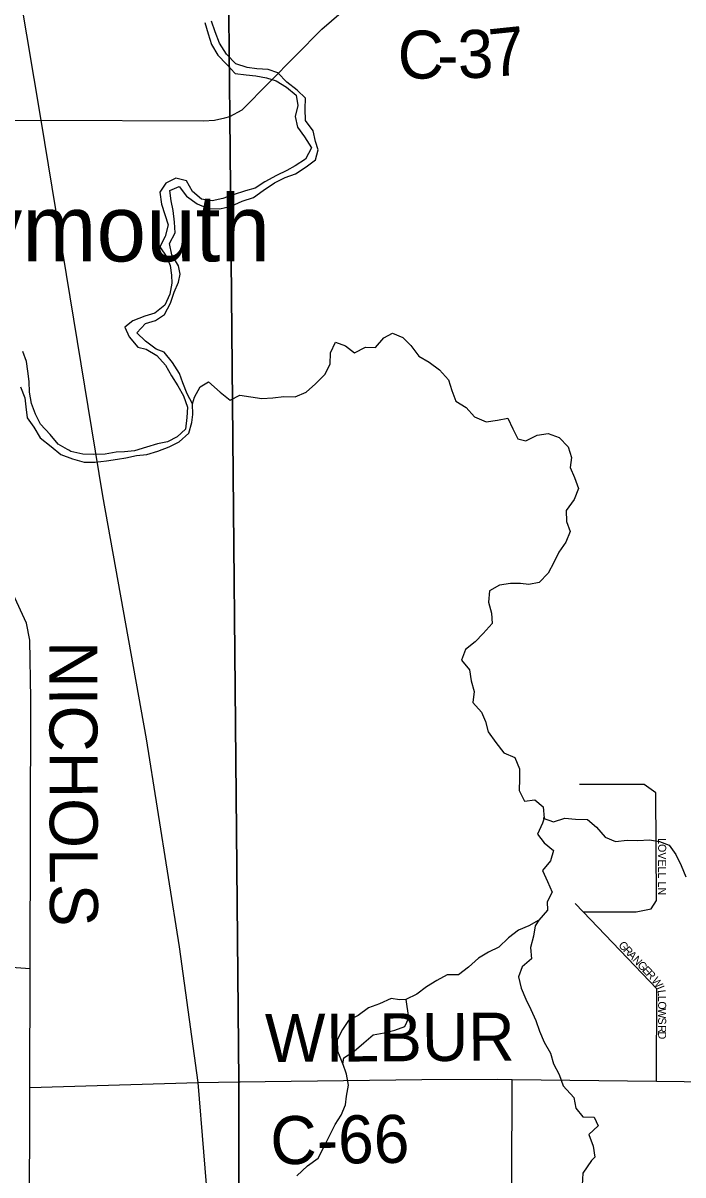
# Model space of a CAD drawing. Extents: x 1985906 to 2277390, y 930619 to 1324581.
# Drawn here: x 2164130 to 2168256, y 1154616 to 1161815 of the extents above; entities that cross this region are included whole.
import ezdxf

# ---------------------------------------------------------------- set-up
doc = ezdxf.new("R2010")
doc.units = 0
for name, color, linetype in [('GM_X_County_Road', 7, 'Continuous'), ('GM_X_County_Road_Text', 7, 'Continuous'), ('GM_X_Interstate_Route', 7, 'Continuous'), ('GM_X_Minor_Lake', 7, 'Continuous'), ('GM_X_Minor_River', 7, 'Continuous'), ('GM_X_Township', 7, 'Continuous'), ('GM_X_Township_Subdivision', 7, 'Continuous'), ('GM_X_Township_Subdivision_Text', 7, 'Continuous'), ('GM_X_Unincorporated_Text', 7, 'Continuous')]:
    doc.layers.add(name, color=color, linetype=linetype)

msp = doc.modelspace()

# ---------------------------------------------------------------- linework, layer by layer
at = {"layer": 'GM_X_County_Road'}
for points in [[(2165390.9, 1161223.2), (2165422.6, 1161230.6), (2165500.2, 1161273.1), (2165669.9, 1161442.2), (2165997.2, 1161775.9), (2166119, 1161880.5), (2166218.9, 1161940.9), (2166316.8, 1161975.2), (2166418.8, 1161989.6), (2166899.1, 1161986.9), (2167067.2, 1161989.4), (2167343.2, 1162044.3), (2167547.1, 1162121), (2167812.9, 1162246), (2167924.8, 1162300.5), (2168022.9, 1162308.8), (2168931.3, 1162329.3), (2170798.3, 1162338.5), (2172821.3, 1162362.2), (2173711.4, 1162372.2), (2173731.2, 1162372.4)], [(2162915.1, 1161191.9), (2163393.3, 1161201.3), (2164242.5, 1161207.5), (2165258.3, 1161202.5), (2165327.7, 1161208.4), (2165390.9, 1161223.2)], [(2164774.3, 1150364), (2164251.1, 1153165.7), (2164190.2, 1153502.4), (2164178, 1153564.5), (2164175.6, 1153704.9), (2164170.1, 1154268.3), (2164171.8, 1155162.6), (2164174.1, 1155906.9), (2164179.4, 1157590.7), (2164172.4, 1157957.6), (2164152.1, 1158063.8), (2163993.1, 1158408.1), (2163936.7, 1158514.3), (2163902.6, 1158554.3), (2163681.9, 1158776.2), (2163023.8, 1159435.9), (2162893.4, 1159559.9), (2162644.8, 1159755.7), (2162608.6, 1159791.6), (2162578.5, 1159841.7), (2162566.3, 1159921.8), (2162552.7, 1160487.1)], [(2164171.8, 1155162.6), (2165225.3, 1155193.1), (2165479.2, 1155198), (2165487, 1155198.1)], [(2165487, 1155198.1), (2165644.1, 1155200.1)], [(2165644.1, 1155200.1), (2166624, 1155212.7), (2167098.3, 1155214), (2167188.5, 1155212.9), (2168091.1, 1155201.9), (2170679.3, 1155170.8)]]:
    msp.add_lwpolyline(points, dxfattribs=at)
at = {"layer": 'GM_X_Interstate_Route'}
msp.add_lwpolyline([(2165255.5, 1151731.9), (2165317.3, 1152662.3), (2165319.1, 1152689.2), (2165331.2, 1153491.5), (2165296, 1154328.5), (2165225.3, 1155193.1), (2165109.1, 1156042.5), (2164902.5, 1157342.4), (2164629.2, 1158860.1), (2164242.5, 1161207.5), (2163930.7, 1163058), (2163900.1, 1163249.1), (2163747.3, 1164202.4)], dxfattribs=at)
at = {"layer": 'GM_X_Minor_Lake'}
for points in [[(2166525.2, 1155711.9), (2166483.9, 1155711.2), (2166431.9, 1155718.3), (2166358.6, 1155685), (2166289.1, 1155659.7), (2166226, 1155612.5), (2166164.7, 1155581.4), (2166127.7, 1155524.6), (2166094.9, 1155460), (2166096.1, 1155389.9), (2166128.8, 1155308.1)], [(2166523.9, 1155711.9), (2166483.9, 1155711.2), (2166431.9, 1155718.3), (2166358.6, 1155685), (2166289.1, 1155659.7), (2166226, 1155612.5), (2166164.7, 1155581.4), (2166127.7, 1155524.6), (2166094.9, 1155460), (2166096.1, 1155389.9), (2166127.4, 1155311.8)], [(2166128.8, 1155308.1), (2166134.8, 1155348.5), (2166200, 1155389.7), (2166261, 1155442.8), (2166320, 1155492), (2166387.7, 1155505.2), (2166455.3, 1155520.4), (2166516.8, 1155543.5), (2166541.8, 1155598), (2166525.2, 1155711.9)], [(2166129.4, 1155312.3), (2166134.8, 1155348.5), (2166200, 1155389.7), (2166261, 1155442.8), (2166320, 1155492), (2166387.7, 1155505.2), (2166455.3, 1155520.4), (2166516.8, 1155543.5), (2166541.8, 1155598), (2166525.2, 1155712)]]:
    msp.add_lwpolyline(points, dxfattribs=at)
at = {"layer": 'GM_X_Minor_River'}
for points in [[(2165265.8, 1161817.8), (2165287.1, 1161746.1), (2165308.2, 1161680.3), (2165347.3, 1161612.9), (2165402.2, 1161557.8), (2165457.2, 1161498.7), (2165525.3, 1161489.9), (2165585.3, 1161484.9), (2165651.4, 1161472), (2165713.7, 1161453.1), (2165778.3, 1161414.2), (2165837.1, 1161363.1), (2165848.2, 1161299.2), (2165831.4, 1161230.8), (2165846.6, 1161163), (2165889.6, 1161103.6), (2165932.8, 1161034.3), (2165896.1, 1160963.5)], [(2165958, 1160960.6), (2165974.9, 1161023), (2165958, 1161074.8), (2165944.9, 1161140.6), (2165895.8, 1161205.9), (2165894.5, 1161278), (2165895.3, 1161344.1), (2165844.5, 1161395.3), (2165779.7, 1161444.2), (2165722.8, 1161503.3), (2165662.5, 1161524.3), (2165592.5, 1161529.1), (2165530.4, 1161536), (2165460.1, 1161558.8), (2165403.1, 1161619.9), (2165358, 1161689.2), (2165330.8, 1161758.9), (2165307.6, 1161826.6)], [(2164113.6, 1159542), (2164140.8, 1159472.4), (2164147.8, 1159416.4), (2164157, 1159348.5), (2164197.9, 1159289.1), (2164237.1, 1159221.7), (2164305.9, 1159168.8), (2164366.7, 1159117.8), (2164439.1, 1159091), (2164511.4, 1159070.2), (2164581.3, 1159069.5), (2164651, 1159078.7), (2164720.8, 1159089.9), (2164772.6, 1159096.9), (2164840.2, 1159112.1), (2164904, 1159119.2), (2164973.6, 1159138.5), (2165043, 1159165.7), (2165106.3, 1159196.9), (2165167.3, 1159252), (2165186.1, 1159318.5), (2165191.2, 1159368.6), (2165190, 1159434.7), (2165156.9, 1159498.2), (2165129.8, 1159565.9), (2165108.8, 1159625.6), (2165065.6, 1159693), (2165012.6, 1159758.1), (2164962.3, 1159777.3), (2164895.5, 1159826.2), (2164840.7, 1159879.3), (2164895.6, 1159936.4), (2164959.1, 1159955.5), (2165014.4, 1159992.5), (2165053.1, 1160063.3), (2165075.9, 1160131.8), (2165102.7, 1160194.4), (2165111.8, 1160244.6), (2165102.9, 1160296.6), (2165059.8, 1160365.9), (2165046.5, 1160437.8), (2165081.3, 1160504.5), (2165078.1, 1160570.6), (2165068.9, 1160642.5), (2165055.8, 1160704.4), (2165048.7, 1160768.4), (2165106.1, 1160793.4), (2165151.2, 1160732.1), (2165217.9, 1160685.2), (2165288.3, 1160656.4), (2165360.3, 1160653.6), (2165431.9, 1160670.9), (2165501.2, 1160702.2), (2165570.7, 1160723.4), (2165631.9, 1160768.6), (2165702.9, 1160815.9), (2165768.3, 1160849.1), (2165833.8, 1160872.3), (2165900.9, 1160915.5), (2165958, 1160960.6)], [(2165896.1, 1160963.5), (2165830.9, 1160922.3), (2165779.5, 1160893.4), (2165714.1, 1160862.2), (2165642.9, 1160822.9), (2165581.7, 1160783.7), (2165522, 1160766.7), (2165444.6, 1160741.3), (2165379.1, 1160718.1), (2165313.5, 1160702.9), (2165245.4, 1160713.7), (2165190.6, 1160762.8), (2165151.5, 1160828.3), (2165085.3, 1160845.1), (2165021.9, 1160814), (2164985, 1160757.2), (2164996.2, 1160683.3), (2165017.4, 1160617.6), (2165036.5, 1160553.8), (2165017.8, 1160481.4), (2164985, 1160416.7), (2165030.1, 1160351.4), (2165050.9, 1160299.7), (2165058, 1160239.7), (2165060.9, 1160189.7), (2165048.1, 1160119.3), (2165017.4, 1160050.7), (2164954.3, 1160001.5), (2164890.8, 1159982.4), (2164817.4, 1159953), (2164766.1, 1159914.1), (2164793.2, 1159854.4), (2164848.2, 1159789.3), (2164900.4, 1159776.2), (2164967, 1159737.3), (2165020, 1159676.1), (2165059.1, 1159610.7), (2165098.2, 1159547.3), (2165133.2, 1159485.8), (2165158.4, 1159414.1), (2165153.6, 1159349.9), (2165144.9, 1159275.7), (2165093.8, 1159228.7), (2165032.4, 1159197.6), (2164970.7, 1159184.5), (2164901.2, 1159165.2), (2164827.7, 1159141.9), (2164763.9, 1159134.8), (2164712, 1159133.9), (2164644.3, 1159120.7), (2164572.4, 1159119.4), (2164504.5, 1159120.2), (2164428.3, 1159136.9), (2164415.6, 1159145.4), (2164408.1, 1159150.6), (2164349.6, 1159183.6), (2164300.6, 1159242.8), (2164239.6, 1159307.9), (2164208.5, 1159371.4), (2164183.4, 1159437.1), (2164170.1, 1159507), (2164168.9, 1159575.1), (2164159.8, 1159639), (2164150.8, 1159698.9), (2164129.7, 1159762.7)], [(2165190, 1159434.7), (2165201.3, 1159477), (2165238.1, 1159541.7), (2165289.5, 1159572.7), (2165362.5, 1159507.9), (2165425.3, 1159456.9), (2165486.6, 1159490), (2165622.8, 1159468.4), (2165692.7, 1159471.6), (2165760.4, 1159480.8), (2165832.4, 1159478.1), (2165899.8, 1159507.3), (2165958.8, 1159560.4), (2166017.7, 1159617.5), (2166050.5, 1159682.2), (2166053.2, 1159754.4), (2166084, 1159821), (2166146.3, 1159798.1), (2166203, 1159753), (2166270.3, 1159788.2), (2166334.2, 1159787.3), (2166385.1, 1159848.3), (2166440.5, 1159877.3), (2166504.9, 1159850.4), (2166553.7, 1159799.2), (2166604.8, 1159732), (2166669.4, 1159695.1), (2166734.1, 1159648.1), (2166789.2, 1159585), (2166810.3, 1159519.2), (2166835.5, 1159451.6), (2166900.1, 1159412.6), (2166953, 1159353.5), (2167025.5, 1159322.7), (2167097.2, 1159334), (2167160.9, 1159345.1), (2167192, 1159279.6), (2167223.1, 1159216), (2167273.2, 1159204.8), (2167344.5, 1159240.1), (2167412.3, 1159249.3), (2167482.6, 1159224.5), (2167537.6, 1159165.4), (2167558.7, 1159099.7), (2167551.8, 1159037.5), (2167578.9, 1158973.8), (2167602, 1158906.1), (2167575.3, 1158837.5), (2167526.6, 1158768.6), (2167527.8, 1158700.5), (2167550.9, 1158636.8), (2167524.1, 1158570.2), (2167479.3, 1158507.3), (2167448.4, 1158442.7), (2167413.7, 1158376), (2167356.7, 1158318.9), (2167293.1, 1158305.7), (2167241, 1158312.8), (2167177.1, 1158311.7), (2167109.4, 1158302.5), (2167046.1, 1158267.3), (2167039.4, 1158195.1), (2167058.5, 1158127.3), (2167063.7, 1158061.3), (2167006.8, 1158000.2), (2166955.9, 1157947.2), (2166896.8, 1157900.1), (2166872, 1157833.6), (2166921, 1157772.3), (2166932.2, 1157704.4), (2166951.3, 1157636.6), (2166942.5, 1157568.4), (2166997.5, 1157509.2), (2167020.5, 1157449.6), (2167037.6, 1157385.8), (2167086.8, 1157318.5), (2167135.8, 1157253.2), (2167204.3, 1157224.4), (2167233.4, 1157154.8), (2167234.6, 1157090.7), (2167231.9, 1157018.5), (2167265, 1156953), (2167330.7, 1156960.2), (2167381.4, 1156917), (2167388.7, 1156845)], [(2167388.7, 1156845), (2167377.2, 1156814.7), (2167346.5, 1156746.1), (2167387.4, 1156692.7), (2167446.2, 1156643.6), (2167427.3, 1156579.2), (2167378.5, 1156518.2), (2167409.6, 1156450.7), (2167438.8, 1156383.1), (2167407.9, 1156322.4), (2167408.8, 1156270.4), (2167355.9, 1156209.3), (2167292.7, 1156172.2), (2167227.2, 1156147), (2167166.2, 1156097.8), (2167105.3, 1156040.6), (2167039.9, 1156009.4), (2166978.7, 1155970.3), (2166915.7, 1155915.1), (2166852.6, 1155867.9), (2166780.8, 1155866.7), (2166717.5, 1155831.5), (2166652.3, 1155792.3), (2166591.2, 1155745.1), (2166523.9, 1155711.9)], [(2167388.7, 1156845), (2167382.7, 1156844.9), (2167447, 1156824), (2167516.5, 1156845.2), (2167584.5, 1156840.4), (2167658.5, 1156837.7), (2167715.2, 1156790.6), (2167770.2, 1156727.5), (2167834.6, 1156700.6), (2167906.4, 1156707.8), (2167974.3, 1156707), (2168046.2, 1156710.3), (2168110.3, 1156699.4), (2168170.6, 1156676.4), (2168211.5, 1156619), (2168244.7, 1156549.5), (2168273.9, 1156479.9)], [(2167355.9, 1156209.3), (2167332.6, 1156172.9), (2167321.8, 1156108.6), (2167303, 1156038.1), (2167308.3, 1155966.1), (2167251.2, 1155917), (2167228.4, 1155854.5), (2167243.6, 1155782.6), (2167272.8, 1155715), (2167303.9, 1155649.5), (2167337, 1155581.9), (2167358.2, 1155514.2), (2167387.3, 1155446.6), (2167428.5, 1155377.2), (2167445.6, 1155311.4), (2167482.8, 1155243.9), (2167508, 1155174.2), (2167573.2, 1155101.2), (2167586.3, 1155033.3), (2167629.2, 1154980), (2167701.2, 1154977.2), (2167726.1, 1154923.6), (2167667.1, 1154868.5), (2167694.4, 1154796.8), (2167705.6, 1154726.9), (2167684, 1154706.5), (2167629.4, 1154627.4), (2167626.7, 1154553.2)], [(2165842.2, 1154610.1), (2165909, 1154673.3), (2165976.1, 1154720.6), (2166012.7, 1154793.4), (2166082.2, 1154930.8), (2166119.1, 1154989.6), (2166146, 1155054.1), (2166153, 1155108.4), (2166165.8, 1155176.7), (2166152.6, 1155246.6), (2166129.4, 1155312.3)]]:
    msp.add_lwpolyline(points, dxfattribs=at)
at = {"layer": 'GM_X_Township'}
for points in [[(2168310.4, 1143281.3), (2168137.3, 1143273.8), (2165573.1, 1143254.9), (2165492.6, 1150411.1), (2165484.7, 1152262.1), (2165479, 1152728.9), (2165479.2, 1155198), (2165422.7, 1161230.6), (2165382.3, 1165399.2), (2165357.7, 1167072.5), (2167756.8, 1167110.4), (2167977.1, 1167113.9), (2171016.3, 1167170.2)], [(2139668.5, 1166493.7), (2144629.8, 1166623.8), (2149729, 1166734.2), (2154462.4, 1166836.7), (2159268.3, 1166940.7), (2163267.4, 1167027.3), (2165357.7, 1167072.5), (2165382.3, 1165399.2), (2165422.7, 1161230.6), (2165479.2, 1155198), (2165479, 1152728.9), (2165484.7, 1152262.1), (2165492.6, 1150411.1)]]:
    msp.add_lwpolyline(points, dxfattribs=at)
at = {"layer": 'GM_X_Township_Subdivision'}
for points in [[(2162872.6, 1157494.7), (2162843, 1156438.4), (2162846.9, 1156242.1), (2162876, 1156120.2), (2162912.5, 1156060.4), (2162950.8, 1156032.8), (2163040.9, 1156001.6), (2163215, 1155975.3), (2164174.1, 1155906.9)], [(2167633.1, 1156259.9), (2167964.1, 1156261.4), (2168056.3, 1156279), (2168091.5, 1156331.6), (2168087.3, 1157003.5), (2168012.6, 1157056.2), (2167608.6, 1157056.3)], [(2168091.1, 1155201.9), (2168093.7, 1155780.2), (2167633.1, 1156259.9), (2167582, 1156313.1)], [(2167344.5, 1153667), (2167309.4, 1153717.2), (2167294.2, 1153740.8), (2167284.6, 1153759.9), (2167274.4, 1153782.2), (2167270, 1153797.5), (2167263.6, 1153818.5), (2167259.2, 1153844), (2167255.3, 1153871.3), (2167253.4, 1153893.6), (2167249, 1153926.1), (2167242, 1153955.3), (2167231.2, 1153995.5), (2167224.8, 1154011.4), (2167212.1, 1154055.9), (2167201.9, 1154088.4), (2167193.6, 1154126), (2167187.9, 1154169.9), (2167184.7, 1154210), (2167186, 1154569.7), (2167188.5, 1155212.9)]]:
    msp.add_lwpolyline(points, dxfattribs=at)

# ---------------------------------------------------------------- texts
at = {"layer": 'GM_X_County_Road_Text'}
for s, rotation, p in [('C', 0.03903, (2166472.5, 1161467.2)), ('3', 1.69629, (2166851.6, 1161468.4)), ('7', 5.97908, (2167060.7, 1161475.5)), ('-', 0.39958, (2166720.9, 1161467.4)), ('NICHOLS', 270.15726, (2164293.7, 1157951.5)), ('WILBUR', 0.34874, (2165643.9, 1155321.7)), ('C-66', 0.68577, (2165677.9, 1154682.5))]:
    msp.add_text(s, height=300, rotation=rotation, dxfattribs=at).set_placement(p)
at = {"layer": 'GM_X_Township_Subdivision_Text'}
for s, rotation, p in [('LOVELL LN', 270, (2168101, 1156721.7)), ('G', 313.53015, (2167849.2, 1156049)), ('R', 313.53015, (2167879.5, 1156017.1)), ('A', 313.53015, (2167906.7, 1155988.4)), ('N', 313.53015, (2167937, 1155956.5)), ('G', 313.53015, (2167967.3, 1155924.6)), ('E', 313.53015, (2167997.6, 1155892.7)), ('R', 313.53015, (2168021.9, 1155867.2)), ('W', 306.27513, (2168057.2, 1155830.2)), ('I', 291.76508, (2168089.4, 1155787)), ('L', 277.25502, (2168096.7, 1155769.8)), ('O', 270, (2168101, 1155701.3)), ('L', 270, (2168101, 1155736.5)), ('W', 270, (2168101, 1155657.4)), ('S', 270, (2168101, 1155600.2)), ('R', 270, (2168101, 1155551.8)), ('D', 270, (2168101, 1155512.2))]:
    msp.add_text(s, height=50, rotation=rotation, dxfattribs=at).set_placement(p)
at = {"layer": 'GM_X_Unincorporated_Text'}
msp.add_text('Weymouth', height=417, rotation=0.00001, dxfattribs=at).set_placement((2163009.6, 1160325))

doc.saveas('drawing.dxf')
